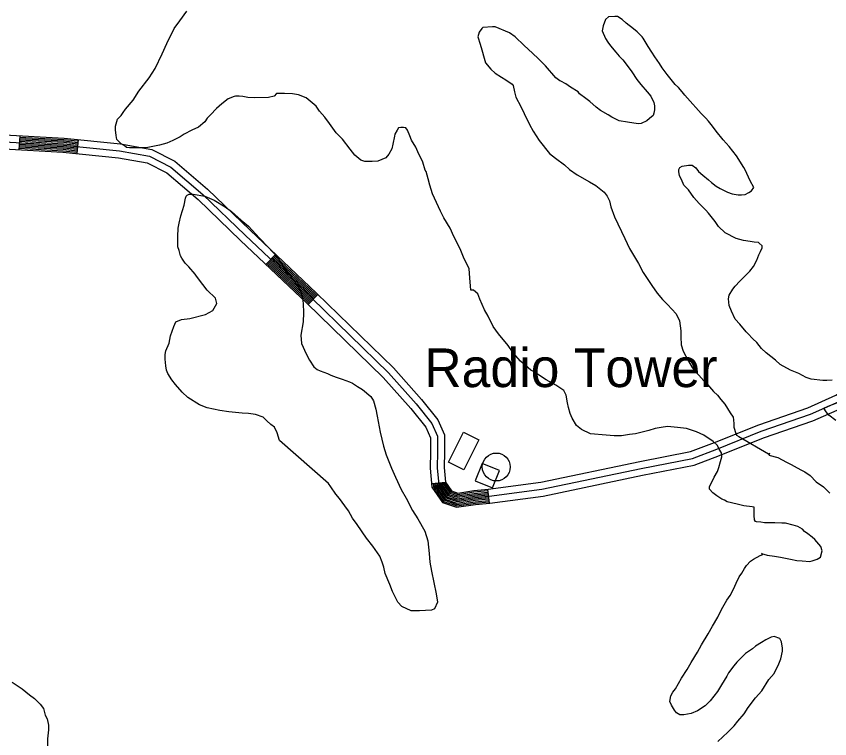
# Model space of a CAD drawing. Extents: x 3297735 to 3335592, y 670436 to 695807.
# Drawn here: x 3320330 to 3322076, y 680611 to 682163 of the extents above; entities that cross this region are included whole.
import ezdxf

# ---------------------------------------------------------------- set-up
doc = ezdxf.new("R2010")
doc.units = 0
for name, color, linetype in [('V-BLDG-OTLN', 7, 'Continuous'), ('V-ROAD-CNTR', 7, 'Continuous'), ('V-SITE-VEGE', 7, 'Continuous'), ('V-TOPO-TOWR', 7, 'Continuous'), ('V-TOPO-TOWR-IDEN', 7, 'Continuous')]:
    doc.layers.add(name, color=color, linetype=linetype)

msp = doc.modelspace()

# ---------------------------------------------------------------- linework, layer by layer
at = {"layer": 'V-BLDG-OTLN'}
for points in [[(3321257.7, 681205.1), (3321289.9, 681269.8), (3321322.6, 681253.5), (3321290.5, 681188.8)], [(3321314.9, 681165), (3321352.2, 681150.5), (3321366.7, 681187.8), (3321329.4, 681202.3)]]:
    msp.add_lwpolyline(points, close=True, dxfattribs=at)
at = {"layer": 'V-ROAD-CNTR'}
for p, q in [((3320337.1, 681906.6), (3320335.5, 681876.6)), ((3320462.5, 681898.3), (3320459.5, 681868.5)), ((3320886.2, 681651.6), (3320865.6, 681629.9)), ((3320977.1, 681565.5), (3320956.2, 681544)), ((3321251.2, 681161.7), (3321221.3, 681159)), ((3321341.4, 681147.3), (3321344.4, 681117.5))]:
    msp.add_line(p, q, dxfattribs=at)
for points in [[(3320304.1, 681908.3), (3320432.4, 681901.4), (3320553.6, 681889.1), (3320620.6, 681877.1), (3320670.1, 681851.9), (3320740.3, 681791.5), (3320831.4, 681703.5), (3320974.1, 681568.4), (3321139.2, 681407.9), (3321199.4, 681340.3), (3321234.6, 681296.2), (3321248.9, 681264.4), (3321248.8, 681227.5), (3321248.3, 681193.7), (3321251.2, 681162.3), (3321263.8, 681143.9), (3321277.5, 681139.2), (3321311.8, 681144.4), (3321343, 681147.5)], [(3320303.4, 681893.4), (3320431.2, 681886.4), (3320551.5, 681874.2), (3320615.8, 681862.8), (3320661.6, 681839.3), (3320730.2, 681780.4), (3320821, 681692.7), (3320963.8, 681557.6), (3321128.3, 681397.5), (3321187.9, 681330.6), (3321221.7, 681288.3), (3321233.9, 681261.2), (3321233.8, 681227.6), (3321233.3, 681193.2), (3321236.6, 681157), (3321254.2, 681131.3), (3321276.1, 681123.8), (3321313.6, 681129.5), (3321344.5, 681132.6)], [(3320336.1, 681888.6), (3320431, 681883.4), (3320460.7, 681880.4)], [(3320336.3, 681891.6), (3320431.2, 681886.4), (3320461, 681883.4)], [(3320336.4, 681894.6), (3320431.4, 681889.4), (3320461.3, 681886.4)], [(3320336.6, 681897.6), (3320431.7, 681892.4), (3320461.6, 681889.4)], [(3320336.8, 681900.6), (3320431.9, 681895.4), (3320461.9, 681892.3)], [(3320336.9, 681903.6), (3320432.1, 681898.4), (3320462.2, 681895.3)], [(3320302.8, 681878.4), (3320430, 681871.4), (3320549.4, 681859.3), (3320611, 681848.4), (3320653.2, 681826.8), (3320720.1, 681769.3), (3320810.7, 681681.8), (3320953.4, 681546.8), (3321117.5, 681387.1), (3321176.5, 681320.9), (3321208.8, 681280.4), (3321218.8, 681258), (3321218.8, 681227.7), (3321218.3, 681192.6), (3321222, 681151.7), (3321244.7, 681118.7), (3321274.7, 681108.5), (3321315.5, 681114.6), (3321346, 681117.6)], [(3320335.6, 681879.6), (3320430.3, 681874.4), (3320459.8, 681871.5)], [(3320335.8, 681882.6), (3320430.5, 681877.4), (3320460.1, 681874.4)], [(3320335.9, 681885.6), (3320430.7, 681880.4), (3320460.4, 681877.4)], [(3321342.6, 681147.4), (3321455.5, 681162.2), (3321668, 681206.6), (3321776.6, 681228), (3321828.1, 681247.5), (3321923.3, 681285.9), (3322028.6, 681322.3), (3322089, 681349.1), (3322128.6, 681373.5), (3322166.3, 681417.4), (3322234.6, 681502.2), (3322287.7, 681576.1), (3322334.8, 681617), (3322374.9, 681644.3), (3322433.3, 681671.2), (3322498, 681689.9)], [(3321344.5, 681132.6), (3321458, 681147.4), (3321671, 681191.9), (3321780.8, 681213.6), (3321833.5, 681233.5), (3321928.5, 681271.9), (3322034.1, 681308.3), (3322096, 681335.8), (3322138.5, 681362), (3322177.8, 681407.8), (3322246.5, 681493.1), (3322298.8, 681565.9), (3322344, 681605.1), (3322382.3, 681631.2), (3322438.5, 681657.1), (3322502.2, 681675.5)], [(3320880, 681645.1), (3320967.9, 681561.9), (3320970.8, 681559.1)], [(3320882.1, 681647.3), (3320970, 681564.1), (3320972.9, 681561.2)], [(3320884.1, 681649.5), (3320972.1, 681566.3), (3320975, 681563.4)], [(3321346.4, 681117.7), (3321460.5, 681132.6), (3321674, 681177.2), (3321784.9, 681199.1), (3321839, 681219.5), (3321933.8, 681257.8), (3322039.6, 681294.4), (3322103, 681322.5), (3322148.4, 681350.5), (3322189.3, 681398.2), (3322258.4, 681484.1), (3322310, 681555.7), (3322353.2, 681593.2), (3322389.7, 681618.1), (3322443.8, 681643), (3322506.4, 681661.1)], [(3320867.6, 681632), (3320955.5, 681548.9), (3320958.3, 681546.2)], [(3320869.7, 681634.2), (3320957.5, 681551.1), (3320960.4, 681548.3)], [(3320871.8, 681636.4), (3320959.6, 681553.3), (3320962.5, 681550.5)], [(3320873.8, 681638.6), (3320961.7, 681555.4), (3320964.6, 681552.6)], [(3320875.9, 681640.8), (3320963.8, 681557.6), (3320966.6, 681554.8)], [(3320878, 681642.9), (3320965.8, 681559.8), (3320968.7, 681556.9)], [(3321224.3, 681159.3), (3321224.9, 681152.8), (3321246.6, 681121.2), (3321275, 681111.5), (3321315.1, 681117.6), (3321344.1, 681120.5)], [(3321227.3, 681159.5), (3321227.8, 681153.8), (3321248.5, 681123.7), (3321275.3, 681114.6), (3321314.7, 681120.5), (3321343.8, 681123.4)], [(3321230.3, 681159.8), (3321230.7, 681154.9), (3321250.4, 681126.3), (3321275.6, 681117.7), (3321314.4, 681123.5), (3321343.5, 681126.4)], [(3321233.3, 681160.1), (3321233.7, 681155.9), (3321252.3, 681128.8), (3321275.8, 681120.8), (3321314, 681126.5), (3321343.2, 681129.4)], [(3321236.3, 681160.3), (3321236.6, 681157), (3321254.2, 681131.3), (3321276.1, 681123.8), (3321313.6, 681129.5), (3321342.9, 681132.4)], [(3321239.3, 681160.6), (3321239.5, 681158), (3321256.1, 681133.8), (3321276.4, 681126.9), (3321313.2, 681132.4), (3321342.6, 681135.4)], [(3321242.3, 681160.9), (3321242.4, 681159.1), (3321258.1, 681136.3), (3321276.7, 681130), (3321312.9, 681135.4), (3321342.3, 681138.4)], [(3321245.2, 681161.1), (3321245.3, 681160.2), (3321260, 681138.9), (3321276.9, 681133.1), (3321312.5, 681138.4), (3321342, 681141.3)], [(3321248.2, 681161.4), (3321248.3, 681161.2), (3321261.9, 681141.4), (3321277.2, 681136.1), (3321312.1, 681141.4), (3321341.7, 681144.3)]]:
    msp.add_lwpolyline(points, dxfattribs=at)
at = {"layer": 'V-SITE-VEGE'}
for points in [[(3321342.8, 681519.1), (3321334.9, 681532.5), (3321324.6, 681555.4), (3321320.7, 681567.2), (3321311.2, 681575.1), (3321305.7, 681575.1), (3321303.3, 681601.1), (3321301.7, 681620.8), (3321289.9, 681646), (3321282.8, 681663.4), (3321268.6, 681690.2), (3321260.7, 681708.3), (3321247.3, 681730.3), (3321240.2, 681744.5), (3321222.8, 681781.6), (3321217.3, 681800.5), (3321214.1, 681813.9), (3321209.4, 681829.6), (3321207, 681832.8), (3321202.3, 681850.1), (3321191.3, 681872.2), (3321187.3, 681881.7), (3321177.8, 681897.4), (3321174.7, 681906.1), (3321169.2, 681918.7), (3321166, 681923.4), (3321160.5, 681924.2), (3321155, 681924.2), (3321150.2, 681923.4), (3321147.1, 681918.7), (3321142.4, 681910), (3321141.6, 681905.3), (3321137.7, 681888.7), (3321136.1, 681878.5), (3321129, 681866.7), (3321122.7, 681858.8), (3321105.4, 681851.7), (3321093.5, 681850.9), (3321077.8, 681850.9), (3321069.1, 681854), (3321056.5, 681865), (3321046.2, 681877.6), (3321029.7, 681898.9), (3321016.2, 681913.1), (3321002.1, 681932.8), (3320991.8, 681946.2), (3320980.8, 681959.6), (3320973.7, 681969.8), (3320951.6, 681988), (3320935.8, 681994.3), (3320922.4, 681996.6), (3320905.1, 681997.4), (3320888.5, 681997.4), (3320883, 681991.9), (3320871.2, 681988.7), (3320841.2, 681987.9), (3320827, 681988.7), (3320816, 681991), (3320808.1, 681991.8), (3320800.2, 681991.8), (3320797.1, 681991), (3320784.5, 681985.5), (3320771.1, 681975.3), (3320759.3, 681965), (3320746.7, 681951.6), (3320739.6, 681944.5), (3320734.1, 681936.6), (3320720.7, 681924.8), (3320706.5, 681918.5), (3320689.9, 681909.8), (3320681.3, 681904.3), (3320665.5, 681896.4), (3320652.9, 681890.9), (3320637.1, 681886.1), (3320611.9, 681881.4), (3320596.1, 681880.6), (3320572.5, 681880.6), (3320566.2, 681881.4), (3320561.5, 681885.3), (3320555.1, 681889.2), (3320545.7, 681898.7), (3320544.1, 681907.4), (3320542.5, 681919.2), (3320542.5, 681927.1), (3320547.2, 681942), (3320555.1, 681949.9), (3320559.1, 681956.2), (3320563.8, 681963.3), (3320580.3, 681983.1), (3320592.9, 682002), (3320615, 682031.1), (3320627.6, 682050.9), (3320642.5, 682082.4), (3320652.8, 682104.5), (3320668.5, 682136.8), (3320681.1, 682153.4), (3320696.1, 682173.9)], [(3321794.2, 681960.8), (3321776.1, 681980.5), (3321765, 681993.9), (3321758.7, 682000.9), (3321750.8, 682010.4), (3321743.7, 682016.7), (3321735.1, 682027.7), (3321726.4, 682038), (3321716.1, 682052.2), (3321710.6, 682061.6), (3321700.4, 682075.8), (3321694, 682086), (3321686.2, 682097.9), (3321675.1, 682116), (3321672.8, 682119.1), (3321662.5, 682129.4), (3321654.6, 682136.5), (3321638.8, 682148.3), (3321630.2, 682156.2), (3321619.9, 682162.5), (3321614.4, 682162.5), (3321601, 682161.7), (3321594.7, 682156.2), (3321589.2, 682142.8), (3321587.6, 682131.7), (3321594.7, 682115.2), (3321599.5, 682107.3), (3321605, 682099.4), (3321616.8, 682086), (3321623.9, 682077.3), (3321631.8, 682069.5), (3321642.8, 682054.5), (3321650.7, 682043.5), (3321661.8, 682027.7), (3321670.4, 682016.7), (3321683.8, 682000.9), (3321691.7, 681991.5), (3321698, 681978.1), (3321699.6, 681971), (3321699.6, 681962.3), (3321698.1, 681955.2), (3321696.5, 681949.7), (3321688.6, 681943.4), (3321683.1, 681938.6), (3321671.3, 681933.1), (3321664.2, 681932.3), (3321641.3, 681935.5), (3321624, 681938.6), (3321608.2, 681946.5), (3321600.3, 681951.2), (3321583.8, 681960.7), (3321574.3, 681967.8), (3321560.9, 681980.4), (3321552.2, 681986.7), (3321538.8, 681996.9), (3321535.7, 682000.8), (3321519.1, 682011.1), (3321509.6, 682018.2), (3321498.6, 682023.7), (3321496.2, 682024.5), (3321487.6, 682030.8), (3321465.5, 682056.8), (3321448.9, 682073.3), (3321428.4, 682092.2), (3321419.7, 682100.1), (3321400.8, 682119), (3321388.2, 682127.7), (3321357.4, 682140.3)], [(3321357.4, 682140.3), (3321351.9, 682140.3), (3321331.4, 682138.7), (3321329.1, 682137.1), (3321323.6, 682129.2), (3321320.4, 682119), (3321325.1, 682103.2), (3321329.1, 682091.4), (3321333.8, 682073.3), (3321337, 682063), (3321348, 682049.6), (3321357.5, 682041), (3321370.9, 682032.3), (3321380.4, 682026.8), (3321393.8, 682017.3), (3321396.1, 682014.2), (3321399.3, 682000.8), (3321401.7, 681989.7), (3321412.7, 681969.3), (3321419.8, 681954.3), (3321431.6, 681930.6), (3321439.5, 681916.5), (3321452.2, 681896), (3321474.2, 681868.4), (3321486.9, 681858.1), (3321506.6, 681844), (3321516.8, 681833.7), (3321533.4, 681822.7), (3321560.2, 681807.7), (3321573.6, 681799.9), (3321591.7, 681785.7), (3321598, 681777), (3321602.8, 681766.8), (3321605.9, 681754.2), (3321613.8, 681732.1), (3321635.9, 681685.6), (3321646.2, 681664.3), (3321665.1, 681632), (3321675.4, 681613.1), (3321693.5, 681584.7), (3321705.3, 681568.2), (3321716.4, 681554.8), (3321727.4, 681543.8), (3321746.3, 681524.1), (3321753.4, 681509.1), (3321755.8, 681487.8), (3321755.8, 681474.4), (3321756.6, 681457.1), (3321761.4, 681443.7), (3321772.4, 681422.4), (3321780.3, 681409), (3321789, 681398), (3321794.5, 681392.4), (3321805.5, 681379.8), (3321813.4, 681372), (3321826, 681357), (3321834.7, 681349.1), (3321841.8, 681339.7), (3321850.5, 681330.2), (3321862.3, 681311.3), (3321868.6, 681301.8), (3321869.4, 681296.3), (3321870.2, 681287.6), (3321870.2, 681280.6), (3321874.1, 681267.2), (3321875.7, 681263.2), (3321880.5, 681260.9), (3321944.3, 681223), (3321946.7, 681224.6), (3321945.1, 681220.7), (3321964, 681215.2), (3321983, 681205.7), (3321993.2, 681200.2), (3322005.8, 681193.1), (3322015.3, 681188.4), (3322022.4, 681184.5), (3322033.4, 681176.6), (3322046.8, 681163.2), (3322062.6, 681152.2), (3322076, 681138.8)], [(3322080.6, 681381.5), (3322069.6, 681380.8), (3322060.9, 681380.8), (3322035.7, 681383.9), (3322025.4, 681387), (3322009.7, 681395.7), (3321991.5, 681402.8), (3321969.5, 681415.4), (3321959.2, 681424.8), (3321939.5, 681440.6), (3321929.2, 681449.3), (3321919, 681462.7), (3321910.3, 681470.5), (3321900.1, 681481.6), (3321896.1, 681485.5), (3321882.7, 681502.1), (3321872.5, 681512.3), (3321864.6, 681529.6), (3321859.8, 681542.2), (3321858.2, 681556.4), (3321859.8, 681564.3), (3321867.7, 681576.9), (3321872.4, 681583.2), (3321882.7, 681594.3), (3321903.9, 681615.6), (3321911.8, 681625.8), (3321918.9, 681639.2), (3321923.6, 681651.1), (3321926.8, 681658.1), (3321930.7, 681666), (3321930.7, 681670), (3321924.4, 681675.5), (3321922.8, 681677.1), (3321913.4, 681677.8), (3321904.7, 681679.4), (3321890.5, 681681.8), (3321874.7, 681685.7), (3321851.1, 681698.3), (3321836.9, 681711.7), (3321829.8, 681722.7), (3321815.6, 681740.1), (3321810.1, 681746.4), (3321795.1, 681761.3), (3321784.1, 681773.9), (3321772.2, 681790.5), (3321762.8, 681800.7), (3321757.2, 681812.6), (3321753.3, 681820.4), (3321751.7, 681829.9), (3321751.7, 681833.8), (3321754.1, 681838.6), (3321758.8, 681840.9), (3321772.2, 681843.3), (3321780.1, 681843.3), (3321788, 681837.8), (3321794.3, 681829.9), (3321803, 681822), (3321815.6, 681811.8), (3321821.9, 681806.3), (3321832.1, 681798.4), (3321840.8, 681792.9), (3321856.6, 681785), (3321866, 681781.9), (3321879.4, 681779.5), (3321886.5, 681779.5), (3321894.4, 681780.3), (3321902.3, 681784.3), (3321907.8, 681788.2), (3321912.5, 681795.3), (3321904.6, 681809.5), (3321894.4, 681833.1), (3321891.2, 681838.6), (3321875.4, 681863.1), (3321859.7, 681883.5), (3321847.1, 681897.7), (3321832.1, 681916.6), (3321824.2, 681926.9), (3321815.5, 681937.9), (3321810, 681944.2), (3321799.7, 681954.5), (3321794.2, 681960.8)], [(3320676.6, 681667.8), (3320676.6, 681689.9), (3320677.4, 681708), (3320679, 681719), (3320682.9, 681734.8), (3320686.8, 681745.8), (3320690, 681757.7), (3320693.1, 681772.6), (3320694.7, 681776.6), (3320696.3, 681779), (3320701, 681781.3), (3320709.7, 681781.3), (3320734.1, 681776.6), (3320754.6, 681767.9), (3320778.3, 681753.8), (3320791.7, 681743.5), (3320812.2, 681725.4), (3320828, 681712), (3320851.6, 681686.8), (3320871.3, 681666.3), (3320888.7, 681647.4), (3320899.7, 681630.9), (3320916.3, 681607.2), (3320921, 681601.7), (3320932.9, 681585.2), (3320940, 681574.1), (3320943.9, 681557.6), (3320945.5, 681546.5), (3320946.3, 681526.1), (3320945.5, 681507.1)], [(3320945.5, 681507.1), (3320940.8, 681478), (3320941.6, 681460.6), (3320951.8, 681437.8), (3320958.9, 681424.4), (3320968.4, 681410.2), (3320975.5, 681404.7), (3320981.8, 681401.5), (3320997.6, 681396), (3321004.7, 681392.1), (3321016.5, 681388.1), (3321029.1, 681383.4), (3321044.9, 681377.9), (3321051.2, 681374.8), (3321062.2, 681367.7), (3321072.5, 681361.4), (3321090.6, 681346.4), (3321096.1, 681336.9), (3321101.7, 681319.6), (3321104, 681304.6), (3321110.4, 681270), (3321118.2, 681240), (3321123.8, 681221.1), (3321134.8, 681192.7), (3321143.5, 681173), (3321156.1, 681147), (3321166.4, 681128.1), (3321179.8, 681101.3), (3321191.6, 681084), (3321206.6, 681057.2), (3321212.9, 681036.7), (3321216.1, 681009.1), (3321217.7, 680991), (3321220.8, 680971.3), (3321231.1, 680922.4), (3321233.5, 680905.1), (3321227.2, 680890.1), (3321220.9, 680887.7), (3321194.9, 680886.1), (3321177.5, 680886.1), (3321157, 680895.6), (3321148.4, 680905), (3321137.3, 680927.9), (3321131.8, 680942.8), (3321121.5, 680966.5), (3321118.4, 680979.9), (3321115.2, 680990.9), (3321109.7, 681003.5), (3321094.7, 681024.8), (3321081.3, 681042.1), (3321061.6, 681071.3), (3321051.3, 681085.5), (3321042.6, 681101.2), (3321034.8, 681111.5), (3321023.7, 681127.2), (3321015.8, 681136.7), (3321004.8, 681152.5), (3321000.1, 681159.5), (3320894.4, 681251.7), (3320889.6, 681268.3), (3320884.1, 681280.9), (3320876.2, 681286.4), (3320867.6, 681294.3), (3320859.7, 681302.2), (3320843.1, 681307.7), (3320828.1, 681310), (3320814.7, 681310.8), (3320785.6, 681313.2), (3320766.7, 681316.3), (3320739.1, 681321.8), (3320723.3, 681328.9), (3320698.1, 681344.6), (3320685.5, 681355.7), (3320671.3, 681372.2), (3320663.4, 681382.5), (3320654.7, 681395.9), (3320652.3, 681402.9), (3320650.7, 681412.4), (3320649.2, 681426.6), (3320649.2, 681436.8), (3320650.7, 681444.7), (3320657.8, 681461.3), (3320661, 681477), (3320668, 681496.8), (3320672, 681507), (3320684.6, 681511.7), (3320701.9, 681514.1), (3320735.8, 681522.8), (3320751.6, 681531.5), (3320760.2, 681546.5), (3320757.1, 681557.5), (3320739.7, 681574.8), (3320730.3, 681587.4), (3320716.9, 681604.8), (3320713.7, 681609.5), (3320700.3, 681625.3), (3320692.4, 681633.1), (3320685.3, 681643.4), (3320682.2, 681648.9), (3320679, 681659.9), (3320676.6, 681667.8)], [(3321800.3, 680813.1), (3321814.4, 680836.8), (3321823.9, 680853.3), (3321835.7, 680872.2), (3321840.4, 680883.3), (3321846, 680894.3), (3321854.6, 680909.3), (3321861.7, 680918.8), (3321866.4, 680926.6), (3321871.9, 680939.3), (3321875.1, 680945.6), (3321881.4, 680959), (3321886.9, 680966.8), (3321892.4, 680977.1), (3321897.1, 680983.4), (3321905.8, 680992.9), (3321912.1, 680996.8), (3321926.3, 681004.7), (3321931.8, 681007.1), (3321929.4, 681009.4), (3321941.3, 681005.5), (3321957, 681003.9), (3321969.7, 681001.6), (3321991.7, 680996.8), (3322005.1, 680994.5), (3322016.2, 680993.7), (3322032.7, 680992.1), (3322038.2, 680993.7), (3322048.5, 680996.9), (3322055.6, 681001.6), (3322059.5, 681015), (3322056.3, 681024.5), (3322043.7, 681039.4), (3322038.2, 681044.2), (3322028.7, 681051.3), (3322021.6, 681056.8), (3322016.9, 681061.5), (3322007.5, 681067), (3321997.2, 681070.2), (3321980.7, 681074.1), (3321972.8, 681074.1), (3321957.8, 681074.9), (3321935.7, 681074.9), (3321927.8, 681076.4), (3321918.4, 681077.2), (3321916, 681078), (3321914.4, 681081.9), (3321913.6, 681090.6), (3321913.6, 681108.7), (3321908.9, 681109.5), (3321891.6, 681111.9), (3321879.7, 681114.2), (3321864.8, 681118.2), (3321855.3, 681120.5), (3321849.8, 681123.7), (3321844.3, 681126), (3321833.2, 681133.1), (3321824.6, 681139.4), (3321817.5, 681147.3), (3321817.5, 681152.8), (3321827.7, 681173.3), (3321834.8, 681185.2), (3321837.9, 681193.8), (3321841.1, 681207.2), (3321844.2, 681216.7), (3321843.4, 681225.4), (3321838.7, 681233.2), (3321834.8, 681241.1), (3321825.3, 681249.8), (3321805.6, 681263.2), (3321789.8, 681270.3), (3321768.5, 681278.1), (3321748.8, 681279.7), (3321727.5, 681282.1), (3321714.1, 681279.7), (3321700.7, 681278.1), (3321687.3, 681273.4), (3321659, 681266.3), (3321645.6, 681264.7), (3321629, 681262.3), (3321613.2, 681262.3), (3321595.9, 681263.1), (3321562, 681266.2), (3321543.1, 681275.7), (3321532.1, 681284.3), (3321522.6, 681300.1), (3321518.6, 681310.3), (3321514.7, 681323), (3321513.1, 681333.2), (3321509.9, 681349), (3321505.2, 681359.2), (3321487.9, 681371), (3321467.4, 681382), (3321439.8, 681400.2), (3321434.3, 681403.3), (3321412.2, 681422.2), (3321396.4, 681440.3), (3321385.4, 681456.1), (3321364.9, 681481.3), (3321353, 681497.1), (3321342.8, 681519.1)], [(3322088.5, 681294.8), (3322073.6, 681306.7), (3322068, 681313.8), (3322063.3, 681321.6), (3322072, 681325.6), (3322090.9, 681332.7)], [(3321835.8, 680605.8), (3321857.1, 680625.5), (3321870.5, 680638.9), (3321878.4, 680649.2), (3321891.8, 680665), (3321900.4, 680678.4), (3321916.2, 680699.6), (3321929.6, 680714.6), (3321945.3, 680738.3), (3321956.4, 680751.7), (3321966.6, 680772.2), (3321970.5, 680783.2), (3321974.5, 680799.8), (3321974.5, 680806.1), (3321972.1, 680819.5), (3321968.9, 680826.6), (3321956.3, 680831.3), (3321950, 680829.7), (3321938.2, 680824.2), (3321929.5, 680817.9), (3321916.1, 680810), (3321909.8, 680804.5), (3321894.9, 680794.2), (3321887, 680786.3), (3321876, 680776.1), (3321869.7, 680768.2), (3321858.6, 680753.2), (3321854.7, 680746.1), (3321843.7, 680727.2), (3321835, 680713), (3321819.2, 680692.5), (3321808.2, 680682.3), (3321791.7, 680671.2), (3321778.3, 680665.7), (3321762.5, 680662.5), (3321753.8, 680662.5), (3321746.7, 680667.3), (3321742.8, 680672.8), (3321735.7, 680683.8), (3321732.5, 680691.7), (3321734.9, 680703.5), (3321738.8, 680711.4), (3321744.4, 680718.5), (3321757.7, 680741.4), (3321769.6, 680760.3), (3321778.2, 680775.3), (3321791.6, 680797.3), (3321800.3, 680813.1)], [(3320320.8, 680732.8), (3320342.1, 680718.6), (3320357.9, 680706), (3320368.9, 680698.1), (3320380.7, 680685.5), (3320387.8, 680676.1), (3320391.8, 680661.9), (3320395.7, 680654), (3320398.9, 680640.6), (3320398.9, 680630.4), (3320396.5, 680611.4), (3320396.5, 680579.1)]]:
    msp.add_lwpolyline(points, dxfattribs=at)
at = {"layer": 'V-TOPO-TOWR'}
msp.add_line((3321360, 681195.1), (3321360, 681195.1), dxfattribs=at)
msp.add_circle((3321360, 681195.1), 30, dxfattribs=at)

# ---------------------------------------------------------------- texts
at = {"layer": 'V-TOPO-TOWR-IDEN'}
msp.add_text('Radio Tower', height=83, dxfattribs=at).set_placement((3321205.5, 681366.7))

doc.saveas('drawing.dxf')
